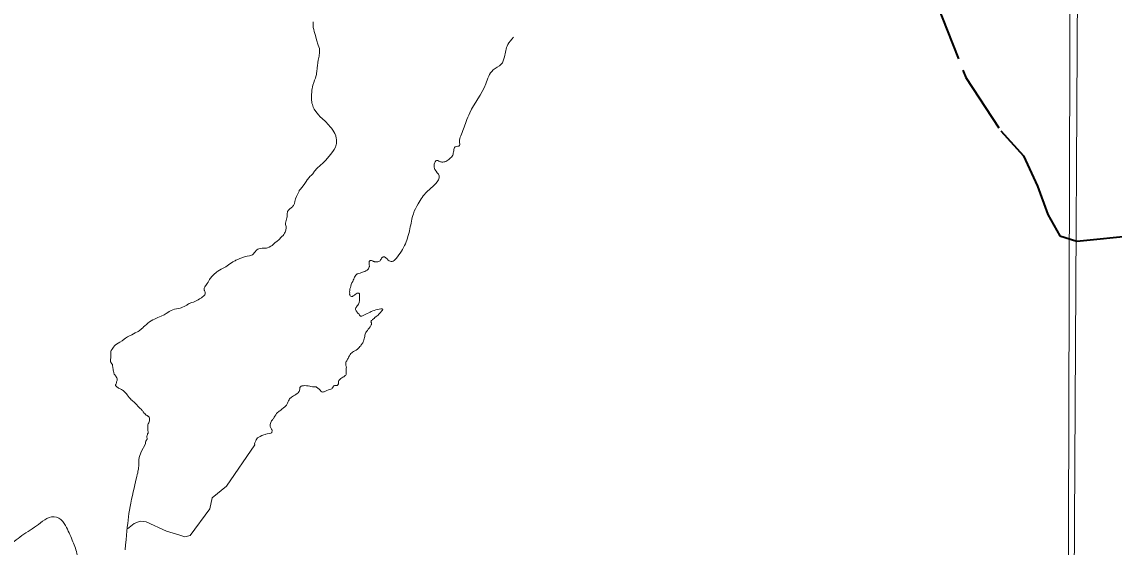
# Model space of a CAD drawing. Extents: x 553962 to 842807, y 8883888 to 9032388.
# Drawn here: x 605483 to 607668, y 8912445 to 8913495 of the extents above; entities that cross this region are included whole.
import ezdxf

# ---------------------------------------------------------------- set-up
doc = ezdxf.new("R2010")
doc.units = 0
doc.header["$LTSCALE"] = 20
doc.linetypes.add('LONG_DASH_SHORT_DASH', pattern=[9.9, 6, -1.2, 1.5, -1.2])
doc.layers.add('6', color=7, linetype='Continuous', lineweight=13)

msp = doc.modelspace()

# ---------------------------------------------------------------- linework, layer by layer
at = {"layer": '6'}
for points in [[(607657.67, 8924743.35), (607574.22, 8909874.89), (607492.34, 8896026.67)], [(606063.92, 8913361), (606064.61, 8913364.6), (606065.55, 8913368.05), (606067.12, 8913373.36), (606068.87, 8913378.44), (606070.26, 8913382.46), (606071.56, 8913385.81), (606072.12, 8913387.66), (606072.67, 8913389.55), (606072.9, 8913392.55), (606073.18, 8913395.55), (606074.06, 8913402.06), (606074.23, 8913403.52), (606074.52, 8913406.82), (606075.35, 8913413.35), (606076.18, 8913418.11), (606077.71, 8913426.42), (606078.68, 8913434.49), (606078.72, 8913438.46), (606078.35, 8913441.51), (606076.18, 8913448.25), (606072.86, 8913458.87), (606070.54, 8913467.78), (606068.13, 8913475.73), (606067.07, 8913479.51), (606066.47, 8913481.77), (606066.15, 8913483.48), (606065.92, 8913486.44), (606066.15, 8913492.17), (606066.24, 8913495.06)], [(606013.85, 8913110.23), (606014.45, 8913116), (606016.34, 8913118.45), (606018.28, 8913120.48), (606022.26, 8913123.48), (606024.29, 8913125.14), (606025.51, 8913126.5), (606026.48, 8913127.7), (606027.17, 8913128.95), (606028.28, 8913131.81), (606029.2, 8913135.46), (606030.73, 8913140.72), (606032.63, 8913145.97), (606034.34, 8913149.85), (606037.67, 8913156.59), (606038.22, 8913157.93), (606040.63, 8913160.24), (606043.44, 8913163.66), (606046.09, 8913167.19), (606049.41, 8913171.81), (606051.68, 8913175.55), (606054.12, 8913179.01), (606057.73, 8913183.45), (606059.53, 8913185.39), (606062.59, 8913188.05), (606064.11, 8913189.57), (606065.32, 8913190.96), (606068.6, 8913196.59), (606073.72, 8913202.55), (606079.77, 8913207.86), (606085.76, 8913212.92), (606091.16, 8913218.6), (606100.31, 8913229.6), (606105.39, 8913235.69), (606107.63, 8913239.52), (606110.27, 8913244.51), (606111.47, 8913246.91), (606112.21, 8913248.98), (606112.58, 8913251.34), (606112.53, 8913252.49), (606112.58, 8913255.68), (606112.44, 8913259.88), (606111.93, 8913262.38), (606111.1, 8913266.95), (606109.05, 8913271.36), (606104.99, 8913278.38), (606102.31, 8913282.4), (606100.14, 8913285.08), (606096.67, 8913289.1), (606090.6, 8913295.87), (606084.22, 8913301.69), (606080.2, 8913305.2), (606076.46, 8913309.17), (606071.06, 8913315.73), (606067.99, 8913320.42), (606066.05, 8913324.39), (606064.34, 8913329.71), (606063.46, 8913332.29), (606062.95, 8913335.2), (606062.67, 8913337.97), (606062.44, 8913341.7), (606062.62, 8913348.62), (606062.99, 8913354.86), (606063.19, 8913358.85), (606063.92, 8913361)], [(605881.83, 8913000.29), (605886.02, 8913002.41), (605888.83, 8913003.69), (605891.37, 8913005.17), (605894.08, 8913007), (605896.8, 8913009.06), (605899.45, 8913010.89), (605902.47, 8913012.89), (605905.3, 8913014.72), (605907.96, 8913016.31), (605909.78, 8913017.2), (605911.38, 8913018.2), (605915.02, 8913020.01), (605919.09, 8913021.72), (605922.99, 8913023.13), (605928.71, 8913025.02), (605933.67, 8913026.14), (605938.28, 8913027.2), (605940.44, 8913027.69), (605942.62, 8913028.46), (605944.28, 8913029.23), (605945.69, 8913030.64), (605948.29, 8913033.41), (605949.83, 8913035.36), (605952.07, 8913037.66), (605953.13, 8913038.95), (605955.08, 8913040.19), (605957.44, 8913041.31), (605960.27, 8913041.84), (605963.58, 8913042.14), (605965.82, 8913042.14), (605968.28, 8913042.23), (605969.7, 8913042.23), (605971.06, 8913042.23), (605972.36, 8913042.4), (605974.78, 8913043.05), (605978.02, 8913044.47), (605981.5, 8913046.59), (605983.57, 8913048.01), (605985.81, 8913049.95), (605988, 8913051.78), (605989.21, 8913053.17), (605990.33, 8913054.05), (605992.4, 8913055.35), (605994.88, 8913056.94), (605996.59, 8913058.24), (605997.77, 8913059.42), (605999.19, 8913061.19), (606000.37, 8913062.84), (606002.32, 8913064.72), (606004.2, 8913066.26), (606004.93, 8913066.95), (606005.87, 8913067.89), (606007, 8913069.43), (606008.77, 8913072.26), (606009.83, 8913074.2), (606010.6, 8913076.27), (606011.19, 8913078.09), (606011.54, 8913079.92), (606011.66, 8913081.45), (606011.95, 8913083.93), (606011.78, 8913085.69), (606011.43, 8913087.64), (606010.9, 8913089.94), (606010.6, 8913092.42), (606010.95, 8913094.89), (606011.66, 8913097.43), (606012.55, 8913100.43), (606013.43, 8913103.32), (606013.61, 8913104.86), (606013.67, 8913106.5), (606013.85, 8913108.8), (606013.85, 8913110.23)], [(606146.19, 8912978.22), (606147.2, 8912980.67), (606148.15, 8912982.84), (606148.82, 8912984.57), (606149.93, 8912986.52), (606151.44, 8912988.53), (606152.89, 8912989.98), (606153.89, 8912990.76), (606155.18, 8912991.37), (606157.06, 8912991.86), (606159.73, 8912992.69), (606162.64, 8912993.58), (606164.81, 8912994.36), (606166.88, 8912995.03), (606169.22, 8912995.81), (606171.34, 8912996.82), (606172.73, 8912997.65), (606173.91, 8912998.54), (606174.69, 8912999.16), (606175.63, 8913000.16), (606176.47, 8913001.27), (606177.03, 8913002.33), (606177.53, 8913003.62), (606178.09, 8913004.9), (606178.31, 8913006.01), (606178.31, 8913007.29), (606178.26, 8913008.34), (606178.03, 8913009.96), (606177.81, 8913011.68), (606177.7, 8913013.58), (606177.7, 8913014.8), (606177.92, 8913015.64), (606178.59, 8913016.59), (606179.32, 8913017.15), (606179.99, 8913017.59), (606181.1, 8913017.7), (606182.61, 8913017.59), (606183.89, 8913017.31), (606184.84, 8913016.92), (606185.84, 8913016.42), (606186.85, 8913015.92), (606187.68, 8913015.59), (606188.85, 8913015.14), (606190.58, 8913014.75), (606192.81, 8913014.75), (606195.04, 8913015.09), (606197.5, 8913015.87), (606198.95, 8913016.59), (606199.73, 8913017.32), (606200.84, 8913018.88), (606201.9, 8913020.55), (606202.96, 8913022.39), (606203.8, 8913023.56), (606205.03, 8913024.45), (606205.7, 8913024.89), (606206.7, 8913025.06), (606207.6, 8913025.06), (606208.38, 8913024.78), (606208.99, 8913024.34), (606210.33, 8913023.5), (606212.17, 8913022.16), (606213.73, 8913020.77), (606216.13, 8913018.6), (606217.64, 8913017.2), (606219.66, 8913016.39)], [(605662.01, 8912812.87), (605661.3, 8912814.28), (605660.77, 8912815.11), (605660.47, 8912815.87), (605660.35, 8912817.29), (605660.59, 8912819.82), (605660.94, 8912823.01), (605661.06, 8912826.12), (605661.3, 8912830.36), (605661.3, 8912833.61), (605661.42, 8912835.91), (605662.01, 8912837.79), (605663.84, 8912840.62), (605666.62, 8912844.37), (605668.45, 8912846.85), (605670.04, 8912848.56), (605672.58, 8912850.62), (605676.01, 8912852.69), (605678.96, 8912854.45), (605683.59, 8912857.39), (605687.6, 8912860.69), (605690.61, 8912862.52), (605694.62, 8912865.11), (605696.99, 8912866.35), (605701.59, 8912868.42), (605703.3, 8912869.42), (605709.72, 8912872.99), (605715.68, 8912875.82), (605718.04, 8912877.35), (605722.05, 8912880.59), (605725.66, 8912884.01), (605726.72, 8912885.02), (605728.87, 8912886.94), (605732.35, 8912890.07), (605735, 8912892.37), (605738.25, 8912895.02), (605741.62, 8912897.26), (605745.04, 8912899.21), (605748.29, 8912900.68), (605754.99, 8912903.66), (605761.66, 8912906.67), (605767.5, 8912909.32), (605771.81, 8912911.74), (605775.34, 8912913.84), (605778.11, 8912915.67), (605782.01, 8912917.85), (605784.9, 8912919.32), (605788.62, 8912920.68), (605792.28, 8912921.15), (605796.24, 8912921.98), (605799.54, 8912922.62), (605801.78, 8912923.39), (605804.66, 8912924.42), (605807.67, 8912925.83), (605810.44, 8912927.07), (605812.92, 8912928.6), (605814.34, 8912929.72), (605815.64, 8912930.67), (605817.88, 8912931.67), (605819.71, 8912932.44), (605822.78, 8912933.56), (605826.44, 8912934.62), (605829.33, 8912936.03), (605833.08, 8912937.66), (605835.91, 8912939.25), (605838.22, 8912940.85), (605840.87, 8912942.44), (605842.64, 8912943.2), (605844.83, 8912945.09), (605846.48, 8912946.45), (605848.13, 8912947.98), (605848.96, 8912949.04), (605849.73, 8912950.28), (605849.9, 8912951.52), (605849.92, 8912953.21), (605849.63, 8912954.45), (605849.27, 8912955.8), (605848.5, 8912957.46), (605848.03, 8912958.69), (605847.74, 8912959.81), (605847.68, 8912960.93), (605847.85, 8912962.29), (605848.27, 8912963.47), (605848.98, 8912965), (605850.27, 8912966.83), (605851.16, 8912967.95), (605852.65, 8912969.88), (605854.06, 8912972), (605855.89, 8912974.6), (605857.43, 8912977.25), (605858.67, 8912979.43), (605859.97, 8912981.73), (605861.32, 8912983.38), (605862.8, 8912985.09), (605866.01, 8912988.32), (605868.61, 8912990.92), (605870.91, 8912993.22), (605873.03, 8912994.93), (605875.39, 8912996.58), (605878.35, 8912998.35), (605881.83, 8913000.29)], [(606157.81, 8912933.61), (606158.2, 8912935.12), (606158.42, 8912936.68), (606158.53, 8912938.52), (606158.66, 8912940.56), (606158.77, 8912943.18), (606158.88, 8912944.91), (606158.88, 8912946.75), (606158.66, 8912949.7), (606158.66, 8912951.15), (606158.16, 8912951.87), (606157.21, 8912952.32), (606156.04, 8912952.6), (606154.66, 8912952.49), (606153.66, 8912952.1), (606151.65, 8912950.87), (606150.08, 8912949.87), (606148.35, 8912948.53), (606146.23, 8912946.8), (606144.9, 8912946.02), (606143.72, 8912945.91), (606142.44, 8912945.74), (606141.05, 8912946.19), (606139.99, 8912946.91), (606139.54, 8912948.08), (606139.09, 8912949.53), (606138.93, 8912950.7), (606138.98, 8912952.76), (606138.88, 8912955.27), (606139.1, 8912957.66), (606139.55, 8912960.84), (606140.44, 8912963.57), (606141.22, 8912966.58), (606142.17, 8912969.81), (606143.45, 8912972.76), (606145.08, 8912975.88), (606146.19, 8912978.22)], [(606181.96, 8912888.89), (606182.57, 8912890.06), (606182.85, 8912890.67), (606182.96, 8912891.34), (606182.85, 8912892.4), (606182.51, 8912893.07), (606182.07, 8912893.62), (606181.73, 8912894.51), (606181.62, 8912895.29), (606181.84, 8912895.96), (606182.18, 8912896.8), (606182.85, 8912897.69), (606183.85, 8912898.58), (606184.91, 8912899.53), (606187.65, 8912901.76), (606189.54, 8912903.54), (606192, 8912905.49), (606193.93, 8912907.22), (606195.66, 8912908.67), (606197.44, 8912910.45), (606199.84, 8912912.9), (606201.18, 8912914.52), (606202.19, 8912915.8), (606203.86, 8912917.58), (606204.59, 8912918.53), (606204.98, 8912919.87), (606204.98, 8912920.65), (606204.25, 8912921.09), (606202.91, 8912921.26), (606201.01, 8912920.93), (606197.95, 8912920.15), (606194.99, 8912919.7), (606191.48, 8912918.9), (606188.25, 8912917.84), (606185.07, 8912916.95), (606182, 8912915.61), (606179.71, 8912914.44), (606177.37, 8912913.33), (606173.63, 8912911.66), (606169.67, 8912910.04), (606166, 8912907.93), (606164.89, 8912907.26), (606162.99, 8912906.59), (606161.48, 8912906.42), (606160.37, 8912906.7), (606159.81, 8912907.15), (606158.69, 8912908.48), (606157.63, 8912910.1), (606155.9, 8912912), (606154.28, 8912913.67), (606153.06, 8912915.56), (606152, 8912916.9), (606151.1, 8912918.35), (606150.55, 8912919.57), (606150.55, 8912920.58), (606150.56, 8912921.52), (606150.67, 8912922.02), (606150.95, 8912922.8), (606151.67, 8912923.86), (606152.57, 8912925.25), (606153.96, 8912927.32), (606155.13, 8912928.65), (606156.41, 8912930.6), (606157.14, 8912932), (606157.81, 8912933.61)], [(606134.83, 8912820.4), (606135.69, 8912821.95), (606136.69, 8912824.34), (606138.31, 8912827.3), (606140.21, 8912830.08), (606141.32, 8912831.48), (606143.33, 8912833.2), (606144.84, 8912834.32), (606146.9, 8912835.71), (606148.21, 8912836.53), (606152.12, 8912838.71), (606154.29, 8912840.21), (606156.02, 8912841.83), (606157.92, 8912843.78), (606159.59, 8912845.45), (606160.99, 8912847.23), (606162.22, 8912848.96), (606163.08, 8912850.17), (606163.91, 8912851.45), (606165.25, 8912853.13), (606166.2, 8912854.91), (606166.81, 8912856.75), (606167.43, 8912859.15), (606167.87, 8912861.43), (606168.43, 8912863.55), (606168.99, 8912865.61), (606169.38, 8912868.12), (606170.17, 8912870.73), (606170.68, 8912872.24), (606171.51, 8912874.08), (606172.74, 8912875.86), (606174.47, 8912878.09), (606176.2, 8912880.6), (606177.76, 8912882.27), (606179.88, 8912885.28), (606181.23, 8912887.55), (606181.96, 8912888.89)], [(606073.5, 8912764.05), (606074.78, 8912763.1), (606076.06, 8912761.93), (606077.04, 8912761.01), (606078.43, 8912759.62), (606079.66, 8912758.33), (606081.45, 8912756.55), (606083.06, 8912755.38), (606084.24, 8912754.82), (606085.41, 8912754.77), (606086.41, 8912754.93), (606087.81, 8912755.27), (606089.09, 8912755.83), (606090.71, 8912756.5), (606093.53, 8912757.81), (606096.43, 8912758.92), (606099.27, 8912759.7), (606101.06, 8912760.43), (606103.24, 8912761.43), (606104.18, 8912762.38), (606104.8, 8912763.38), (606106.03, 8912765.39), (606106.75, 8912766.28), (606107.42, 8912766.89), (606108.37, 8912767.51), (606109.71, 8912767.78), (606110.77, 8912767.95), (606112.16, 8912768.01), (606113.61, 8912768.12), (606114.51, 8912768.45), (606115.23, 8912769.12), (606115.84, 8912769.73), (606116.12, 8912770.52), (606116.29, 8912771.41), (606116.47, 8912772.51), (606116.64, 8912774.35), (606116.91, 8912776.52), (606117.3, 8912777.69), (606117.86, 8912778.58), (606118.48, 8912779.31), (606119.93, 8912780.7), (606121.38, 8912781.98), (606122.94, 8912783.04), (606125.12, 8912784.15), (606127.12, 8912785.32), (606128.64, 8912786.42), (606129.98, 8912787.53), (606131.15, 8912788.59), (606131.76, 8912789.93), (606131.99, 8912791.38), (606132.16, 8912793.05), (606132.21, 8912794.61), (606132.27, 8912796.84), (606132.27, 8912799.52), (606132.27, 8912802.73), (606132.32, 8912804.63), (606131.99, 8912805.97), (606131.49, 8912808.14), (606131.21, 8912809.64), (606131.21, 8912811.65), (606131.49, 8912813.71), (606132.1, 8912815.5), (606133.05, 8912817.33), (606134.05, 8912819.12), (606134.83, 8912820.4)], [(605730.23, 8912650.85), (605730.17, 8912652.21), (605730.58, 8912654.21), (605731.41, 8912656.34), (605732.71, 8912658.7), (605733.3, 8912659.7), (605733.59, 8912660.58), (605733.65, 8912661.17), (605733.48, 8912662.59), (605733.18, 8912664.06), (605733, 8912665.36), (605733.12, 8912666.48), (605733.48, 8912667.82), (605734.19, 8912669.83), (605734.78, 8912671.19), (605735.55, 8912672.72), (605735.78, 8912674.07), (605735.61, 8912675.84), (605735.31, 8912676.85), (605735.25, 8912678.38), (605735.02, 8912682.21), (605735.02, 8912685.98), (605735.43, 8912689.16), (605736.02, 8912691.11), (605737.2, 8912693.35), (605737.91, 8912695.35), (605738.44, 8912697.47), (605738.62, 8912700.01), (605738.5, 8912702.01), (605738.21, 8912703.19), (605737.5, 8912704.37), (605736.5, 8912705.61), (605735.95, 8912706.18), (605734.95, 8912706.77), (605733.65, 8912707.53), (605732, 8912708.77), (605730.64, 8912709.95), (605729.05, 8912711.54), (605727.75, 8912712.72), (605725.92, 8912715.26), (605724.39, 8912717.5), (605723.15, 8912718.62), (605721.49, 8912720.45), (605719.87, 8912721.97), (605717.57, 8912724.03), (605715.27, 8912726.57), (605713.26, 8912728.93), (605711.02, 8912731.11), (605709.01, 8912733.05), (605707.06, 8912734.82), (605705.06, 8912736.65), (605703.11, 8912738.48), (605702.11, 8912739.24), (605700.19, 8912741.18), (605697.89, 8912743.77), (605695.64, 8912746.55), (605693.58, 8912749.02), (605692.16, 8912751.09), (605690.98, 8912752.68), (605688.62, 8912755.09), (605687.03, 8912756.51), (605685.49, 8912757.63), (605684.29, 8912758.43), (605682.22, 8912759.73), (605679.92, 8912760.91), (605678.44, 8912761.79), (605676.61, 8912762.68), (605674.9, 8912763.74), (605673.6, 8912764.74), (605672.89, 8912765.45), (605671.89, 8912766.16), (605670.95, 8912767.1), (605670.65, 8912767.87), (605670.53, 8912768.87), (605670.89, 8912769.99), (605671.71, 8912772.05), (605672.3, 8912773.41), (605672.78, 8912774.99), (605673.37, 8912776.52), (605673.72, 8912778.05), (605673.72, 8912779.88), (605673.6, 8912781.29), (605673.13, 8912782.83), (605671.95, 8912785.13), (605670.89, 8912786.6), (605669.17, 8912788.84), (605667.98, 8912790.13), (605667.45, 8912791.19), (605667.04, 8912792.19), (605666.8, 8912794.08), (605666.5, 8912796.14), (605665.97, 8912798.56), (605665.62, 8912800.56), (605665.44, 8912802.92), (605665.03, 8912805.05), (605664.68, 8912806.76), (605664.32, 8912808.05), (605664.31, 8912808.92), (605664.13, 8912809.8), (605663.42, 8912811.1), (605662.01, 8912812.87)], [(606016.58, 8912736.92), (606017.92, 8912739.15), (606018.71, 8912740.99), (606019.88, 8912742.21), (606021.1, 8912743.22), (606022.72, 8912744.39), (606024.45, 8912745.56), (606026.68, 8912746.89), (606028.91, 8912748.34), (606031.26, 8912750.07), (606033.66, 8912751.74), (606035.78, 8912753.36), (606037.4, 8912754.81), (606038.02, 8912755.8), (606038.52, 8912756.92), (606038.8, 8912758.7), (606038.97, 8912760.21), (606039.03, 8912761.94), (606039.47, 8912763.61), (606040.48, 8912765.28), (606041.93, 8912766.17), (606043.21, 8912766.89), (606045, 8912767.34), (606046.89, 8912767.45), (606048.22, 8912767.5), (606052.41, 8912767.45), (606055.98, 8912767.06), (606058.93, 8912766.56), (606061.45, 8912765.89), (606064.29, 8912765.44), (606066.36, 8912765.11), (606067.36, 8912765.05), (606069.26, 8912765), (606070.43, 8912764.88), (606071.77, 8912764.88), (606072.55, 8912764.66), (606073.5, 8912764.05)], [(605949.07, 8912649.3), (605948.64, 8912651.26), (605949.43, 8912652.88), (605950.33, 8912655.56), (605950.94, 8912657.39), (605951.78, 8912659.23), (605952.89, 8912661.02), (605954.68, 8912662.86), (605957.13, 8912664.47), (605959.75, 8912666.09), (605963.16, 8912667.59), (605966.9, 8912668.99), (605969.66, 8912670.04), (605971.45, 8912670.54), (605974.01, 8912671.21), (605979.26, 8912672.04), (605981.27, 8912672.6), (605982.49, 8912673.27), (605983.16, 8912674.16), (605983.55, 8912675.22), (605983.83, 8912676.61), (605983.94, 8912677.84), (605983.78, 8912678.79), (605983.27, 8912679.73), (605982.44, 8912680.79), (605981.6, 8912681.85), (605981.04, 8912683.19), (605980.43, 8912684.68), (605979.98, 8912686.13), (605979.87, 8912687.91), (605980.15, 8912689.86), (605980.48, 8912691.81), (605981.15, 8912693.71), (605981.99, 8912695.49), (605982.6, 8912696.94), (605983.44, 8912697.77), (605984.83, 8912699.11), (605985.5, 8912700.23), (605986.3, 8912701.44), (605987.91, 8912704.34), (605989.31, 8912706.68), (605991.04, 8912709.19), (605992.82, 8912711.64), (605994.5, 8912713.59), (605996.23, 8912715.15), (605997.73, 8912716.32), (605999.35, 8912717.43), (606001.05, 8912718.76), (606003.28, 8912720.32), (606006.58, 8912722.88), (606009.31, 8912725.16), (606010.93, 8912727), (606012.27, 8912728.79), (606013.61, 8912731.18), (606014.55, 8912732.69), (606015.5, 8912734.47), (606016.58, 8912736.92)], [(605694.85, 8912491.89), (605695.63, 8912498.8), (605696.46, 8912505.47), (605697.39, 8912512.06), (605698.44, 8912518.73), (605699.65, 8912525.61), (605701.05, 8912532.81), (605702.59, 8912540.23), (605704.22, 8912547.72), (605705.89, 8912555.13), (605707.56, 8912562.32), (605709.17, 8912569.12), (605710.66, 8912575.39), (605711.99, 8912580.98), (605713.11, 8912585.79), (605714.05, 8912589.87), (605714.81, 8912593.31), (605715.42, 8912596.21), (605715.9, 8912598.66), (605716.27, 8912600.77), (605716.56, 8912602.63), (605716.77, 8912604.34), (605716.94, 8912605.97), (605717.07, 8912607.56), (605717.16, 8912609.14), (605717.2, 8912610.71), (605717.22, 8912612.31), (605717.19, 8912613.96), (605717.13, 8912615.66), (605717.05, 8912617.45), (605716.93, 8912619.34), (605717.91, 8912624.13), (605721.78, 8912635.1), (605730.23, 8912650.85)], [(605796.87, 8912469.28), (605809.33, 8912465.42), (605820.07, 8912468.07), (605858.89, 8912521.22), (605864.12, 8912543.37), (605892.59, 8912566.33), (605949.07, 8912649.3)], [(605694.77, 8912481.14), (605707.79, 8912491.92), (605719.48, 8912496.87), (605731.48, 8912495.07)], [(605731.48, 8912495.07), (605772.49, 8912476.65), (605796.87, 8912469.28)], [(605689.78, 8912439), (605690.71, 8912449.19), (605691.63, 8912459.04), (605692.52, 8912468.3), (605693.33, 8912476.79), (605694.09, 8912484.6), (605694.85, 8912491.89)]]:
    msp.add_lwpolyline(points, dxfattribs=at)
msp.add_lwpolyline([(607600.79, 8920952.39), (596639.85, 8920989.8), (596608.84, 8909934.36), (607569.77, 8909894.88)], close=True, dxfattribs=at)
at = {"layer": '6', "linetype": 'LONG_DASH_SHORT_DASH', "lineweight": 35}
for points in [[(606539.37, 8914008.91), (606574.42, 8913973.26), (606620.13, 8913944.59), (606665.85, 8913915.93), (606715.16, 8913894.3), (606775.19, 8913886.71), (606909.9, 8913927.96), (606952.41, 8913938.2), (606991.36, 8913944.93), (607044.39, 8913944.47), (607100.86, 8913933.38), (607185.11, 8913863.79), (607217.78, 8913819.38), (607258.21, 8913730.58), (607313.07, 8913532.2), (607371.89, 8913383.26), (607441.68, 8913276.63), (607487.21, 8913226.76), (607514.98, 8913166.44), (607535.7, 8913109.71), (607560.08, 8913067.09), (607593.55, 8913056.48)], [(607593.55, 8913056.48), (607750.28, 8913072.51), (607919.48, 8913028.87), (607997.98, 8913015.16), (608025.91, 8913004.85), (608063.06, 8912985.28), (608097.59, 8912959.85), (608278.57, 8912771.51), (608387.05, 8912679.32), (608457.45, 8912623.88), (608495.53, 8912582.2), (608499.26, 8912573.04), (608533.79, 8912533.09), (608573.77, 8912511.29), (608630.11, 8912487.69), (608690.08, 8912473.16), (608739.26, 8912472.96), (608819.62, 8912485.1), (608879.95, 8912519.29), (609058.78, 8912666.4)]]:
    msp.add_lwpolyline(points, dxfattribs=at)
at = {"layer": '6'}
for points in [[(606219.64, 8913016.4), (606223.89, 8913015.74), (606231.73, 8913021.62), (606250.35, 8913051.35), (606259.49, 8913081.07), (606266.35, 8913111.12), (606275.82, 8913131.04), (606293.46, 8913155.21), (606311.1, 8913171.55), (606317.96, 8913186.9), (606309.47, 8913199.64), (606307.83, 8913209.05), (606309.79, 8913214.93), (606312.73, 8913217.87), (606317.63, 8913216.56), (606323.51, 8913214.6), (606331.35, 8913215.91), (606338.86, 8913221.14), (606345.07, 8913228.33), (606347.03, 8913237.15), (606350.29, 8913244.67), (606355.52, 8913245.98), (606358.79, 8913247.61), (606358.46, 8913255.45), (606361.4, 8913266.89), (606371.85, 8913295.32), (606379.04, 8913312.64), (606411.21, 8913370.81), (606425.91, 8913398.59), (606442.24, 8913410.03), (606448.77, 8913424.73), (606455.3, 8913449.24), (606466.74, 8913463.95)], [(605688.25, 8912359.72), (605669.54, 8912357.38), (605652.38, 8912375.32), (605625.87, 8912394.81), (605599.36, 8912411.96), (605593.13, 8912432.24), (605583.77, 8912458.75), (605570.51, 8912487.6), (605557.26, 8912502.41), (605537.77, 8912503.97), (605520.61, 8912493.05), (605487.08, 8912470.44), (605455.9, 8912447.83), (605418.47, 8912429.9), (605375.59, 8912414.3), (605338.16, 8912411.96), (605306.19, 8912426), (605281.24, 8912447.05), (605260.19, 8912472), (605211.85, 8912493.83), (605164.28, 8912493.83), (605122.18, 8912485.26), (605105.03, 8912494.61), (605090.99, 8912520.34), (605076.96, 8912543.74), (605044.99, 8912559.33), (605006.78, 8912581.16), (604956.88, 8912602.21), (604918.99, 8912627.17), (604912.36, 8912633.35), (604884, 8912664.45), (604871.65, 8912675.43), (604854.95, 8912690.53), (604834.6, 8912703.34), (604830.02, 8912706.54), (604821.27, 8912710.01)]]:
    msp.add_spline(points, degree=3, dxfattribs=at)

doc.saveas('drawing.dxf')
